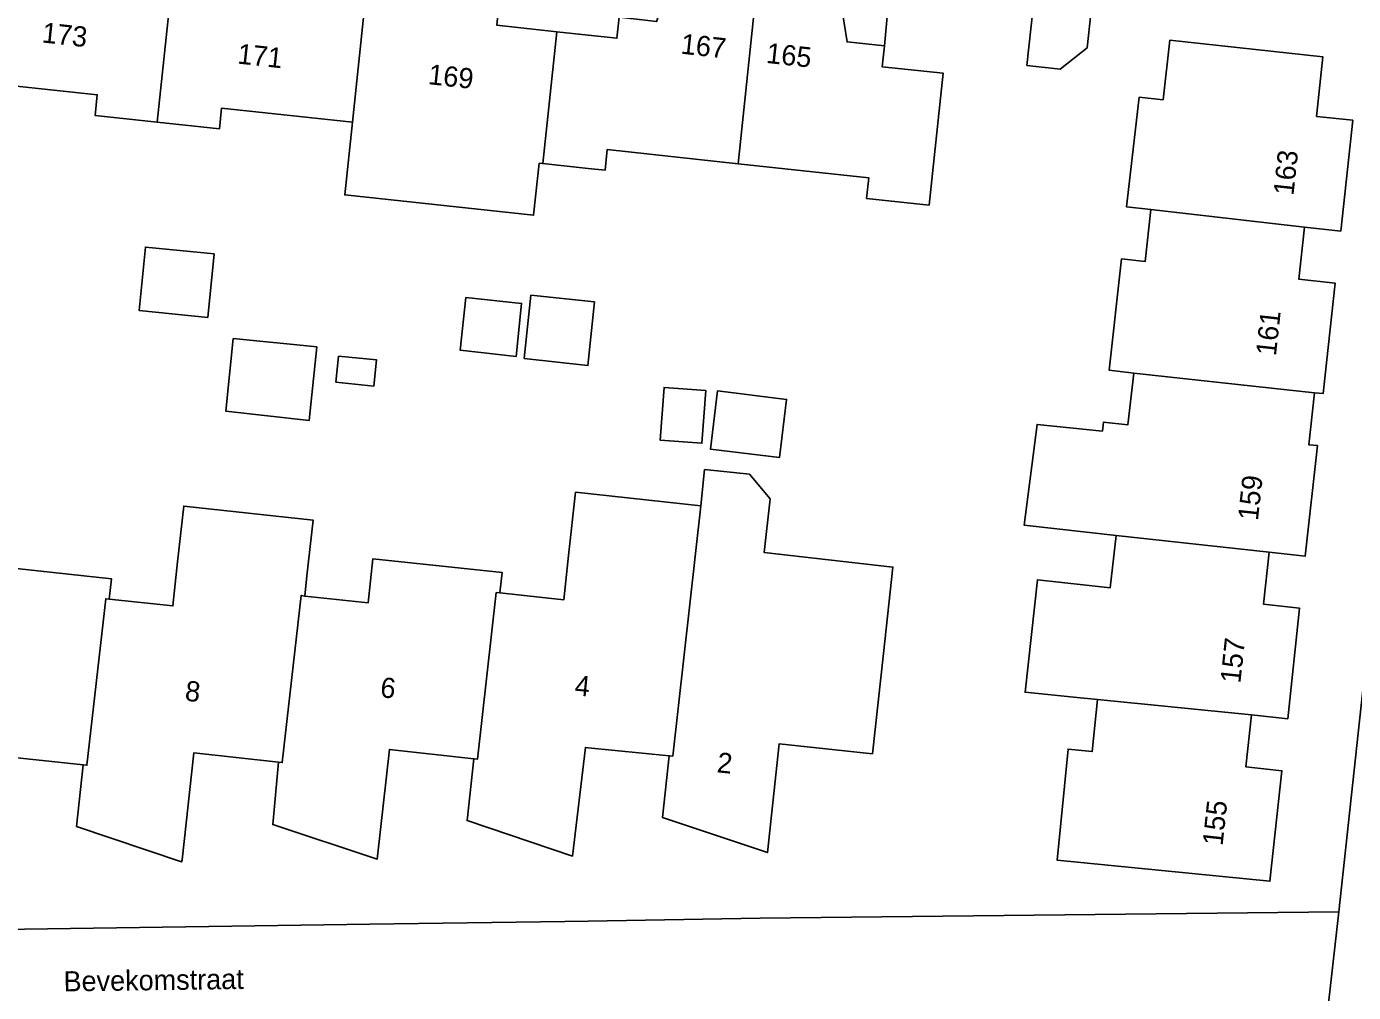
# Model space of a CAD drawing. Extents: x 160732 to 162107, y 387428 to 388479.
# Drawn here: x 161972.2 to 162037.9, y 388031.5 to 388079.4 of the extents above; entities that cross this region are included whole.
import ezdxf

# ---------------------------------------------------------------- set-up
doc = ezdxf.new("R2010")
doc.units = 0
for name, color, linetype in [('IMGEO_Erf', 7, 'Continuous'), ('IMGEO_Openbare_ruimte_label', 7, 'Continuous'), ('IMGEO_Pand', 7, 'Continuous'), ('IMGEO_Pand_nummerreeks', 7, 'Continuous'), ('IMGEO_Pand_overbouw', 7, 'Continuous'), ('IMGEO_Rijbaan_lokaal_open', 7, 'Continuous'), ('IMGEO_Voetpad_open', 7, 'Continuous')]:
    doc.layers.add(name, color=color, linetype=linetype)

msp = doc.modelspace()

# ---------------------------------------------------------------- linework, layer by layer
at = {"layer": 'IMGEO_Erf'}
for points in [[(162012.539, 388080.447), (162012.823, 388078.586), (162014.671, 388078.396), (162014.565, 388077.35), (162017.59, 388077.04), (162017.052, 388072.069), (162016.883, 388070.504), (162013.788, 388070.837), (162013.898, 388071.861), (162007.425, 388072.558), (162000.952, 388073.255), (162000.841, 388072.23), (162000, 388072.321), (161997.769, 388072.561), (161997.582, 388072.581), (161997.305, 388070.003), (161987.957, 388071.009), (161988.333, 388074.613), (161981.86, 388075.31), (161981.749, 388074.285), (161978.672, 388074.616), (161975.594, 388074.948), (161975.704, 388075.972), (161969.231, 388076.669)], [(161995.486, 388079.413), (161998.462, 388079.093), (162000, 388078.927), (162001.427, 388078.773), (162001.543, 388079.821)], [(161969.808, 388034.612), (161989.189, 388034.897), (161998.852, 388035.035), (162000, 388035.049), (162008.521, 388035.199), (162037.164, 388035.501), (162041.716, 388077.449)], [(161969.998, 388052.69), (161976.401, 388051.998), (161976.293, 388050.994), (161979.445, 388050.654), (161979.682, 388052.842), (161979.981, 388055.603), (161986.384, 388054.91), (161986.085, 388052.15), (161985.977, 388051.146), (161989.109, 388050.808), (161989.346, 388052.996), (161995.749, 388052.304), (161995.641, 388051.3), (161998.803, 388050.959), (161999.04, 388053.147), (161999.38, 388056.29), (162005.585, 388055.618), (162005.768, 388057.408), (162007.991, 388057.18), (162009.012, 388055.958), (162008.724, 388053.299), (162015.093, 388052.576), (162014.626, 388048.305), (162014.083, 388043.334), (162009.468, 388043.829), (162008.893, 388038.443), (162003.694, 388040.171), (162004.019, 388043.236), (162000, 388043.636), (161999.874, 388043.649), (161999.224, 388038.27), (161994.015, 388040.025), (161994.343, 388043.085), (161990.167, 388043.553), (161989.561, 388038.121), (161984.39, 388039.825), (161984.682, 388042.918), (161980.489, 388043.383), (161979.906, 388038.076), (161979.877, 388037.976), (161974.675, 388039.735), (161975.01, 388042.781), (161970.79, 388043.224)]]:
    msp.add_lwpolyline(points, dxfattribs=at)
for points in [[(162021.728, 388077.418), (162022.039, 388080.295), (162024.891, 388079.987), (162024.708, 388078.293), (162023.368, 388077.241)], [(162026.143, 388054.143), (162021.595, 388054.648), (162022.235, 388059.649), (162025.468, 388059.313), (162025.52, 388059.756), (162026.722, 388059.618), (162027.016, 388062.191), (162025.809, 388062.328), (162026.41, 388067.845), (162027.576, 388067.711), (162027.87, 388070.284), (162026.667, 388070.421), (162027.287, 388075.846), (162028.469, 388075.728), (162028.799, 388078.672), (162036.375, 388077.854), (162036.074, 388074.897), (162037.862, 388074.71), (162037.27, 388069.22), (162035.476, 388069.413), (162035.197, 388066.838), (162036.986, 388066.644), (162036.391, 388061.17), (162035.965, 388061.216), (162035.686, 388058.64), (162036.108, 388058.594), (162035.509, 388053.121), (162033.722, 388053.314), (162033.443, 388050.739), (162035.232, 388050.545), (162034.643, 388045.068), (162032.843, 388045.262), (162032.564, 388042.687), (162034.353, 388042.493), (162033.761, 388037.023), (162023.22, 388038.07), (162023.766, 388043.563), (162024.961, 388043.445), (162025.217, 388046.023), (162024.045, 388046.14), (162021.635, 388046.381), (162022.246, 388051.95), (162024.655, 388051.686), (162025.858, 388051.554)], [(161977.773, 388065.288), (161978.087, 388068.429), (161981.486, 388068.09), (161981.172, 388064.948)], [(161996.436, 388063.008), (161993.672, 388063.317), (161993.944, 388065.924), (161996.71, 388065.635)], [(161997.17, 388066.042), (162000.323, 388065.713), (161999.993, 388062.56), (161996.843, 388062.916)], [(161986.187, 388059.838), (161982.059, 388060.307), (161982.433, 388063.894), (161986.568, 388063.484)], [(161989.389, 388061.547), (161987.517, 388061.742), (161987.651, 388063.023), (161989.525, 388062.845)], [(162003.762, 388061.478), (162005.828, 388061.328), (162005.639, 388058.715), (162003.573, 388058.865)], [(162006.407, 388061.303), (162009.826, 388060.884), (162009.473, 388058.006), (162006.055, 388058.425)]]:
    msp.add_lwpolyline(points, close=True, dxfattribs=at)
at = {"layer": 'IMGEO_Pand'}
for points in [[(161979.361, 388081.156), (161976.387, 388081.48), (161976.496, 388082.531), (161974.638, 388082.745), (161974.377, 388084.589), (161970.123, 388085.044), (161969.231, 388076.669), (161975.704, 388075.972), (161975.594, 388074.948), (161978.672, 388074.616)], [(161978.672, 388074.616), (161981.749, 388074.285), (161981.86, 388075.31), (161988.333, 388074.613), (161989.205, 388082.973), (161984.98, 388083.431), (161984.294, 388081.69), (161982.453, 388081.89), (161982.335, 388080.832), (161979.361, 388081.156)], [(161998.462, 388079.093), (161995.486, 388079.413), (161995.59, 388080.462), (161993.734, 388080.666), (161993.461, 388082.512), (161989.205, 388082.973), (161988.333, 388074.613), (161987.957, 388071.009), (161997.305, 388070.003), (161997.582, 388072.581), (161997.769, 388072.561)], [(162008.303, 388080.905), (162004.074, 388081.362), (162003.39, 388079.598), (162001.543, 388079.821), (162001.427, 388078.773), (162000, 388078.927), (161998.462, 388079.093), (161997.769, 388072.561), (162000, 388072.321), (162000.841, 388072.23), (162000.952, 388073.255), (162007.425, 388072.558)], [(162007.425, 388072.558), (162013.898, 388071.861), (162013.788, 388070.837), (162016.883, 388070.504), (162017.052, 388072.069), (162017.59, 388077.04), (162014.565, 388077.35), (162014.671, 388078.396), (162012.823, 388078.586), (162012.539, 388080.447), (162008.303, 388080.905)], [(162021.728, 388077.418), (162023.368, 388077.241), (162024.708, 388078.293), (162024.891, 388079.987), (162022.039, 388080.295)], [(162035.476, 388069.413), (162037.27, 388069.22), (162037.862, 388074.71), (162036.074, 388074.897), (162036.375, 388077.854), (162028.799, 388078.672), (162028.469, 388075.728), (162027.287, 388075.846), (162026.667, 388070.421), (162027.87, 388070.284)], [(162036.986, 388066.644), (162035.197, 388066.838), (162035.476, 388069.413), (162027.87, 388070.284), (162027.576, 388067.711), (162026.41, 388067.845), (162025.809, 388062.328), (162027.016, 388062.191), (162034.598, 388061.363), (162035.965, 388061.216), (162036.391, 388061.17)], [(161977.773, 388065.288), (161981.172, 388064.948), (161981.486, 388068.09), (161978.087, 388068.429)], [(161993.672, 388063.317), (161996.436, 388063.008), (161996.71, 388065.635), (161993.944, 388065.924)], [(161996.843, 388062.916), (161999.993, 388062.56), (162000.323, 388065.713), (161997.17, 388066.042)], [(161986.568, 388063.484), (161982.433, 388063.894), (161982.059, 388060.307), (161986.187, 388059.838)], [(161987.651, 388063.023), (161987.517, 388061.742), (161989.389, 388061.547), (161989.525, 388062.845)], [(162036.108, 388058.594), (162035.686, 388058.64), (162035.965, 388061.216), (162034.598, 388061.363), (162027.016, 388062.191), (162026.722, 388059.618), (162025.52, 388059.756), (162025.468, 388059.313), (162022.235, 388059.649), (162021.595, 388054.648), (162026.143, 388054.143), (162033.722, 388053.314), (162035.509, 388053.121)], [(162003.573, 388058.865), (162005.639, 388058.715), (162005.828, 388061.328), (162003.762, 388061.478)], [(162006.055, 388058.425), (162009.473, 388058.006), (162009.826, 388060.884), (162006.407, 388061.303)], [(162008.724, 388053.299), (162009.012, 388055.958), (162007.991, 388057.18), (162005.768, 388057.408), (162005.585, 388055.618), (162004.198, 388043.218), (162004.019, 388043.236), (162003.694, 388040.171), (162008.893, 388038.443), (162009.468, 388043.829), (162014.083, 388043.334), (162014.626, 388048.305), (162015.093, 388052.576)], [(161995.641, 388051.3), (161995.456, 388051.32), (161994.522, 388043.065), (161994.343, 388043.085), (161994.015, 388040.025), (161999.224, 388038.27), (161999.874, 388043.649), (162000, 388043.636), (162004.019, 388043.236), (162004.198, 388043.218), (162005.585, 388055.618), (161999.38, 388056.29), (161999.04, 388053.147), (161998.803, 388050.959)], [(161985.977, 388051.146), (161986.085, 388052.15), (161986.384, 388054.91), (161979.981, 388055.603), (161979.682, 388052.842), (161979.445, 388050.654), (161976.293, 388050.994), (161976.119, 388051.013), (161975.189, 388042.762), (161975.01, 388042.781), (161974.675, 388039.735), (161979.877, 388037.976), (161979.906, 388038.076), (161980.489, 388043.383), (161984.682, 388042.918), (161984.861, 388042.898), (161985.793, 388051.166)], [(162025.217, 388046.023), (162032.843, 388045.262), (162034.643, 388045.068), (162035.232, 388050.545), (162033.443, 388050.739), (162033.722, 388053.314), (162026.143, 388054.143), (162025.858, 388051.554), (162024.655, 388051.686), (162022.246, 388051.95), (162021.635, 388046.381), (162024.045, 388046.14)], [(161985.793, 388051.166), (161984.861, 388042.898), (161984.682, 388042.918), (161984.39, 388039.825), (161989.561, 388038.121), (161990.167, 388043.553), (161994.343, 388043.085), (161994.522, 388043.065), (161995.456, 388051.32), (161995.641, 388051.3), (161995.749, 388052.304), (161989.346, 388052.996), (161989.109, 388050.808), (161985.977, 388051.146)], [(161976.293, 388050.994), (161976.401, 388051.998), (161969.998, 388052.69), (161969.761, 388050.502), (161966.619, 388050.841), (161966.436, 388050.861), (161965.515, 388042.624), (161965.336, 388042.642), (161964.983, 388039.563), (161970.183, 388037.831), (161970.79, 388043.224), (161975.01, 388042.781), (161975.189, 388042.762), (161976.119, 388051.013)], [(162025.217, 388046.023), (162024.961, 388043.445), (162023.766, 388043.563), (162023.22, 388038.07), (162033.761, 388037.023), (162034.353, 388042.493), (162032.564, 388042.687), (162032.843, 388045.262)]]:
    msp.add_lwpolyline(points, close=True, dxfattribs=at)
at = {"layer": 'IMGEO_Pand_overbouw'}
msp.add_lwpolyline([(162014.671, 388078.396), (162014.793, 388079.663), (162014.847, 388080.176), (162014.451, 388080.212), (162012.539, 388080.447), (162012.823, 388078.586)], close=True, dxfattribs=at)
at = {"layer": 'IMGEO_Rijbaan_lokaal_open'}
msp.add_lwpolyline([(162036.664, 388030.985), (162037.164, 388035.501), (162008.521, 388035.199), (162000, 388035.049), (161998.852, 388035.035), (161989.189, 388034.897), (161969.808, 388034.612), (161960.135, 388034.47), (161959.856, 388034.447), (161954.793, 388034.4), (161954.152, 388034.394), (161953.137, 388035.586), (161952.177, 388029.839)], dxfattribs=at)
at = {"layer": 'IMGEO_Voetpad_open'}
msp.add_lwpolyline([(162042.875, 388082.502), (162041.716, 388077.449), (162037.164, 388035.501), (162036.664, 388030.985), (162036.215, 388028.832), (162034.924, 388017.126), (162034.927, 388014.939), (162033.298, 388000), (162030.43, 387973.694), (162029.962, 387969.375), (162029.613, 387967.178), (162028.341, 387955.534), (162028.209, 387953.505), (162023.785, 387912.414)], dxfattribs=at)

# ---------------------------------------------------------------- texts
at = {"layer": 'IMGEO_Openbare_ruimte_label'}
msp.add_text('Bevekomstraat', height=1, rotation=0.80209, dxfattribs=at).set_placement((161974.04, 388031.562))
at = {"layer": 'IMGEO_Pand_nummerreeks'}
for s, rotation, p in [('173', 353.83175, (161972.931, 388078.567)), ('167', 353.83073, (162004.558, 388078.01)), ('171', 353.83175, (161982.607, 388077.521)), ('165', 353.83073, (162008.79, 388077.553)), ('169', 353.82924, (161992.054, 388076.5)), ('163', 83.84544, (162034.923, 388070.955)), ('161', 83.79508, (162034.056, 388063.012)), ('159', 83.75497, (162033.164, 388054.852)), ('157', 83.86196, (162032.294, 388046.796)), ('6', 353.6056, (161989.679, 388046.143)), ('4', 354.31623, (161999.308, 388046.237)), ('8', 353.67181, (161980.01, 388045.971)), ('2', 353.87792, (162006.349, 388042.421)), ('155', 83.82311, (162031.414, 388038.749))]:
    msp.add_text(s, height=1, rotation=rotation, dxfattribs=at).set_placement(p)

doc.saveas('drawing.dxf')
